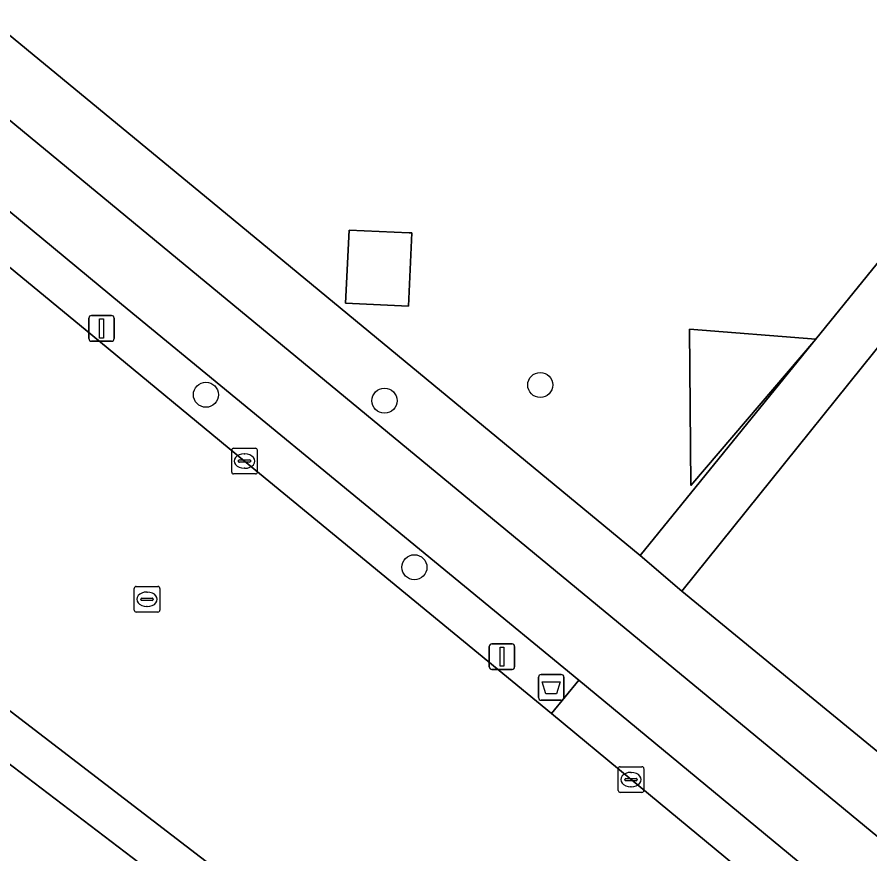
# Model space of a CAD drawing. Extents: x 162989 to 165008, y 383432 to 384338.
# Drawn here: x 164380.99 to 164414.28, y 383561.58 to 383594.22 of the extents above; entities that cross this region are included whole.
import ezdxf

# ---------------------------------------------------------------- set-up
doc = ezdxf.new("R2010")
doc.units = 0
for name, color, linetype in [('IMGEO_Afvalbak', 7, 'Continuous'), ('IMGEO_Boom', 7, 'Continuous'), ('IMGEO_Erf', 7, 'Continuous'), ('IMGEO_Fietspad_open', 7, 'Continuous'), ('IMGEO_Groenvoorziening', 7, 'Continuous'), ('IMGEO_Kolk', 7, 'Continuous'), ('IMGEO_Lichtmast', 7, 'Continuous'), ('IMGEO_Pand', 7, 'Continuous'), ('IMGEO_Rijbaan_lokaal_open', 7, 'Continuous'), ('IMGEO_Rioolput', 7, 'Continuous'), ('IMGEO_Voetpad_open', 7, 'Continuous')]:
    doc.layers.add(name, color=color, linetype=linetype)

msp = doc.modelspace()

# ---------------------------------------------------------------- linework, layer by layer
at = {"layer": 'IMGEO_Afvalbak'}
for p, q in [((164401.344, 383567.673), (164401.344, 383568.473)), ((164401.344, 383568.473), (164401.344, 383567.673)), ((164401.444, 383568.573), (164402.234, 383568.573)), ((164402.234, 383568.573), (164401.444, 383568.573)), ((164402.334, 383568.473), (164402.334, 383567.673)), ((164402.334, 383567.673), (164402.334, 383568.473)), ((164402.234, 383567.573), (164401.444, 383567.573)), ((164401.444, 383567.573), (164402.234, 383567.573))]:
    msp.add_line(p, q, dxfattribs=at)
msp.add_lwpolyline([(164401.487, 383568.287), (164402.191, 383568.287), (164402.042, 383567.817), (164401.636, 383567.817), (164401.487, 383568.287)], dxfattribs=at)
for centre, start, end in [((164401.444, 383568.473), 90, 180), ((164401.444, 383568.473), 90, 180), ((164402.234, 383568.473), 0, 90), ((164402.234, 383568.473), 360, 90), ((164401.444, 383567.673), 180, 270), ((164401.444, 383567.673), 180, 270), ((164402.234, 383567.673), 270, 0), ((164402.234, 383567.673), 270, 0)]:
    msp.add_arc(centre, 0.1, start, end, dxfattribs=at)
at = {"layer": 'IMGEO_Boom'}
for centre in [(164401.411, 383579.868), (164388.365, 383579.486), (164395.333, 383579.255), (164396.501, 383572.759)]:
    msp.add_circle(centre, 0.489, dxfattribs=at)
at = {"layer": 'IMGEO_Erf'}
for points in [[(164381.016, 383603.543), (164376.368, 383603.774), (164376.918, 383614.81), (164381.566, 383614.578), (164386.063, 383614.354), (164390.559, 383614.13), (164395.054, 383613.906), (164395.322, 383613.893), (164395.537, 383618.796), (164372.088, 383620.012), (164362.648, 383608.377), (164388.61, 383586.991), (164405.306, 383573.211), (164416.525, 383587.022)], [(164417.457, 383584.908), (164406.935, 383571.831), (164419.421, 383561.588)]]:
    msp.add_lwpolyline(points, dxfattribs=at)
for points in [[(164393.951, 383585.905), (164396.301, 383585.801), (164396.405, 383585.796), (164396.269, 383582.945), (164393.815, 383583.063)], [(164407.239, 383582.045), (164412.161, 383581.652), (164407.291, 383575.945)]]:
    msp.add_lwpolyline(points, close=True, dxfattribs=at)
at = {"layer": 'IMGEO_Fietspad_open'}
for points in [[(164320.149, 383636.549), (164338.569, 383621.368), (164355.855, 383607.134), (164360.495, 383603.371), (164385.072, 383583.018), (164402.919, 383568.352), (164414.101, 383559.114), (164416.06, 383557.479), (164422.791, 383551.963)], [(164411.074, 383541.934), (164409.596, 383543.086), (164406.964, 383545.104), (164406.607, 383545.373), (164401.287, 383549.419), (164393.41, 383555.41), (164374.817, 383569.55), (164314.079, 383615.765), (164300.189, 383626.664), (164288.693, 383635.684)], [(164438.67, 383542.429), (164437.09, 383543.73), (164436.992, 383543.815), (164430.566, 383549.073), (164429.773, 383549.72), (164429.037, 383550.342), (164417.789, 383559.607), (164405.287, 383569.915), (164386.954, 383585.032), (164362.228, 383605.446)]]:
    msp.add_lwpolyline(points, dxfattribs=at)
at = {"layer": 'IMGEO_Groenvoorziening'}
for points in [[(164347.794, 383592.214), (164331.402, 383604.67), (164315.062, 383617.112), (164301.117, 383627.908), (164300.189, 383626.664), (164314.079, 383615.765), (164374.817, 383569.55), (164393.41, 383555.41), (164401.287, 383549.419), (164402.275, 383550.72), (164394.424, 383556.639), (164378.9, 383568.535), (164375.743, 383570.87), (164362.52, 383580.949)], [(164360.495, 383603.371), (164359.422, 383602.03), (164373.222, 383590.611), (164383.953, 383581.788), (164389.87, 383576.898), (164401.849, 383567.056), (164402.919, 383568.352), (164385.072, 383583.018)]]:
    msp.add_lwpolyline(points, close=True, dxfattribs=at)
at = {"layer": 'IMGEO_Kolk'}
for p, q in [((164389.445, 383577.399), (164390.297, 383577.399)), ((164389.37, 383576.473), (164389.37, 383577.325)), ((164389.858, 383577.179), (164389.883, 383577.179)), ((164390.371, 383577.325), (164390.371, 383576.473)), ((164389.629, 383576.893), (164389.629, 383576.905)), ((164390.067, 383576.856), (164389.669, 383576.856)), ((164389.672, 383576.942), (164390.07, 383576.942)), ((164390.113, 383576.905), (164390.113, 383576.893)), ((164390.297, 383576.399), (164389.445, 383576.399)), ((164389.881, 383576.619), (164389.856, 383576.619)), ((164404.454, 383564.051), (164404.454, 383564.903)), ((164404.529, 383564.977), (164405.381, 383564.977)), ((164404.942, 383564.757), (164404.967, 383564.757)), ((164405.455, 383564.903), (164405.455, 383564.051)), ((164404.713, 383564.471), (164404.713, 383564.483)), ((164405.151, 383564.434), (164404.753, 383564.434)), ((164404.756, 383564.52), (164405.154, 383564.52)), ((164405.197, 383564.483), (164405.197, 383564.471)), ((164404.965, 383564.197), (164404.94, 383564.197)), ((164405.381, 383563.977), (164404.529, 383563.977))]:
    msp.add_line(p, q, dxfattribs=at)
for points in [[(164389.445, 383577.399), (164390.297, 383577.399)], [(164389.37, 383576.473), (164389.37, 383577.325)], [(164390.371, 383577.325), (164390.371, 383576.473)], [(164390.297, 383576.399), (164389.445, 383576.399)], [(164404.454, 383564.051), (164404.454, 383564.903)], [(164404.529, 383564.977), (164405.381, 383564.977)], [(164405.455, 383564.903), (164405.455, 383564.051)], [(164405.381, 383563.977), (164404.529, 383563.977)]]:
    msp.add_lwpolyline(points, dxfattribs=at)
for centre, radius, start, end in [((164389.447, 383577.323), 0.0765, 91.552, 178.448), ((164389.447, 383577.323), 0.0765, 91.552, 178.448), ((164390.295, 383577.323), 0.0765, 1.552, 88.448), ((164390.295, 383577.323), 0.0765, 1.552, 88.448), ((164389.669, 383576.902), 0.0403, 85.8775, 175.7526), ((164389.666, 383576.892), 0.0366, 178.938, 274.7102), ((164390.07, 383576.899), 0.043, 264.8664, 352.4533), ((164390.074, 383576.904), 0.0386, 1.7309, 96.639), ((164389.447, 383576.475), 0.0765, 181.552, 268.448), ((164389.447, 383576.475), 0.0765, 181.552, 268.448), ((164390.295, 383576.475), 0.0765, 271.552, 358.448), ((164390.295, 383576.475), 0.0765, 271.552, 358.448), ((164404.531, 383564.901), 0.0765, 91.552, 178.448), ((164404.531, 383564.901), 0.0765, 91.552, 178.448), ((164405.379, 383564.901), 0.0765, 1.552, 88.448), ((164405.379, 383564.901), 0.0765, 1.552, 88.448), ((164404.753, 383564.48), 0.0403, 85.8775, 175.7526), ((164404.75, 383564.47), 0.0366, 178.938, 274.7102), ((164405.154, 383564.477), 0.043, 264.8664, 352.4533), ((164405.158, 383564.482), 0.0386, 1.7309, 96.639), ((164404.531, 383564.053), 0.0765, 181.552, 268.448), ((164404.531, 383564.053), 0.0765, 181.552, 268.448), ((164405.379, 383564.053), 0.0765, 271.552, 358.448), ((164405.379, 383564.053), 0.0765, 271.552, 358.448)]:
    msp.add_arc(centre, radius, start, end, dxfattribs=at)
for centre, major_axis, ratio, start_param, end_param in [((164389.857, 383576.899), (-0.387, 0.002), 0.722429, 4.712389, 7.853982), ((164389.882, 383576.899), (-0.39, 0.002), 0.717154, 1.570796, 4.712389), ((164404.941, 383564.477), (-0.387, 0.002), 0.722429, 4.712389, 7.853982), ((164404.966, 383564.477), (-0.39, 0.002), 0.717154, 1.570796, 4.712389)]:
    msp.add_ellipse(centre, major_axis=major_axis, ratio=ratio, start_param=start_param, end_param=end_param, dxfattribs=at)
at = {"layer": 'IMGEO_Lichtmast'}
for p, q in [((164383.794, 383581.674), (164383.794, 383582.474)), ((164383.794, 383582.474), (164383.794, 383581.674)), ((164383.894, 383582.574), (164384.684, 383582.574)), ((164384.684, 383582.574), (164383.894, 383582.574)), ((164384.784, 383582.474), (164384.784, 383581.674)), ((164384.784, 383581.674), (164384.784, 383582.474)), ((164384.684, 383581.574), (164383.894, 383581.574)), ((164383.894, 383581.574), (164384.684, 383581.574)), ((164399.522, 383569.773), (164400.312, 383569.773)), ((164400.312, 383569.773), (164399.522, 383569.773)), ((164399.422, 383568.873), (164399.422, 383569.673)), ((164399.422, 383569.673), (164399.422, 383568.873)), ((164400.412, 383569.673), (164400.412, 383568.873)), ((164400.412, 383568.873), (164400.412, 383569.673)), ((164400.312, 383568.773), (164399.522, 383568.773)), ((164399.522, 383568.773), (164400.312, 383568.773))]:
    msp.add_line(p, q, dxfattribs=at)
for points in [[(164384.214, 383582.449), (164384.364, 383582.449), (164384.364, 383581.699), (164384.214, 383581.699), (164384.214, 383582.449)], [(164399.842, 383569.648), (164399.992, 383569.648), (164399.992, 383568.898), (164399.842, 383568.898), (164399.842, 383569.648)]]:
    msp.add_lwpolyline(points, dxfattribs=at)
for centre, start, end in [((164383.894, 383582.474), 90, 180), ((164383.894, 383582.474), 90, 180), ((164384.684, 383582.474), 0, 90), ((164384.684, 383582.474), 360, 90), ((164383.894, 383581.674), 180, 270), ((164383.894, 383581.674), 180, 270), ((164384.684, 383581.674), 270, 0), ((164384.684, 383581.674), 270, 0), ((164399.522, 383569.673), 90, 180), ((164399.522, 383569.673), 90, 180), ((164400.312, 383569.673), 0, 90), ((164400.312, 383569.673), 360, 90), ((164399.522, 383568.873), 180, 270), ((164399.522, 383568.873), 180, 270), ((164400.312, 383568.873), 270, 0), ((164400.312, 383568.873), 270, 0)]:
    msp.add_arc(centre, 0.1, start, end, dxfattribs=at)
at = {"layer": 'IMGEO_Pand'}
for points in [[(164393.951, 383585.905), (164393.815, 383583.063), (164396.269, 383582.945), (164396.405, 383585.796), (164396.301, 383585.801)], [(164407.291, 383575.945), (164412.161, 383581.652), (164407.239, 383582.045)]]:
    msp.add_lwpolyline(points, close=True, dxfattribs=at)
at = {"layer": 'IMGEO_Rijbaan_lokaal_open'}
for points in [[(164389.87, 383576.898), (164383.953, 383581.788), (164373.222, 383590.611), (164359.422, 383602.03), (164357.399, 383603.704), (164354.766, 383605.857), (164340.651, 383617.399), (164325.626, 383629.883), (164317.903, 383636.257), (164316.909, 383637.077)], [(164297.219, 383631.26), (164298.658, 383629.895), (164300.413, 383628.453), (164301.117, 383627.908), (164315.062, 383617.112), (164331.402, 383604.67), (164347.794, 383592.214), (164362.52, 383580.949), (164375.743, 383570.87), (164378.9, 383568.535), (164394.424, 383556.639), (164402.275, 383550.72), (164407.634, 383546.68), (164408.032, 383546.385), (164410.664, 383544.437), (164412.117, 383543.256), (164417.401, 383539.307), (164420.749, 383536.751), (164423.118, 383534.985), (164423.94, 383534.305), (164426.305, 383532.488), (164429.426, 383530.035), (164443.367, 383519.418)], [(164441.129, 383534.933), (164421.813, 383550.569), (164421.715, 383550.649), (164421.541, 383550.787), (164414.983, 383556.218), (164413.026, 383557.813), (164404.954, 383564.476), (164401.849, 383567.056), (164389.87, 383576.898)]]:
    msp.add_lwpolyline(points, dxfattribs=at)
at = {"layer": 'IMGEO_Rioolput'}
for p, q in [((164385.641, 383572.01), (164386.493, 383572.01)), ((164385.566, 383571.084), (164385.566, 383571.936)), ((164386.054, 383571.79), (164386.079, 383571.79)), ((164386.567, 383571.936), (164386.567, 383571.084)), ((164385.825, 383571.504), (164385.825, 383571.516)), ((164386.263, 383571.467), (164385.865, 383571.467)), ((164385.868, 383571.553), (164386.266, 383571.553)), ((164386.309, 383571.516), (164386.309, 383571.504)), ((164386.493, 383571.01), (164385.641, 383571.01)), ((164386.077, 383571.23), (164386.052, 383571.23))]:
    msp.add_line(p, q, dxfattribs=at)
for points in [[(164385.641, 383572.01), (164386.493, 383572.01)], [(164385.566, 383571.084), (164385.566, 383571.936)], [(164386.567, 383571.936), (164386.567, 383571.084)], [(164386.493, 383571.01), (164385.641, 383571.01)]]:
    msp.add_lwpolyline(points, dxfattribs=at)
for centre, radius, start, end in [((164385.643, 383571.934), 0.0765, 91.552, 178.448), ((164385.643, 383571.934), 0.0765, 91.552, 178.448), ((164386.491, 383571.934), 0.0765, 1.552, 88.448), ((164386.491, 383571.934), 0.0765, 1.552, 88.448), ((164385.865, 383571.513), 0.0403, 85.8775, 175.7526), ((164385.862, 383571.503), 0.0366, 178.938, 274.7102), ((164386.266, 383571.51), 0.043, 264.8664, 352.4533), ((164386.27, 383571.515), 0.0386, 1.7309, 96.639), ((164385.643, 383571.086), 0.0765, 181.552, 268.448), ((164385.643, 383571.086), 0.0765, 181.552, 268.448), ((164386.491, 383571.086), 0.0765, 271.552, 358.448), ((164386.491, 383571.086), 0.0765, 271.552, 358.448)]:
    msp.add_arc(centre, radius, start, end, dxfattribs=at)
for centre, major_axis, ratio, start_param, end_param in [((164386.053, 383571.51), (-0.387, 0.002), 0.722429, 4.712389, 7.853982), ((164386.078, 383571.51), (-0.39, 0.002), 0.717154, 1.570796, 4.712389)]:
    msp.add_ellipse(centre, major_axis=major_axis, ratio=ratio, start_param=start_param, end_param=end_param, dxfattribs=at)
at = {"layer": 'IMGEO_Voetpad_open'}
msp.add_lwpolyline([(164322.475, 383638.205), (164340.418, 383623.433), (164362.228, 383605.446), (164386.954, 383585.032), (164405.287, 383569.915), (164417.789, 383559.607), (164429.037, 383550.342), (164429.773, 383549.72), (164430.566, 383549.073), (164430.849, 383549.393), (164432.464, 383550.83), (164429.74, 383553.077), (164419.421, 383561.588), (164406.935, 383571.831), (164405.306, 383573.211), (164388.61, 383586.991), (164362.648, 383608.377), (164361.014, 383609.748), (164342.325, 383625.076)], dxfattribs=at)
for points in [[(164405.306, 383573.211), (164406.935, 383571.831), (164417.457, 383584.908), (164429.938, 383584.235), (164436.586, 383583.949), (164442.744, 383583.566), (164442.875, 383585.731), (164437.937, 383586.015), (164437.91, 383585.398), (164434.63, 383585.539), (164431.35, 383585.68), (164431.377, 383586.306), (164416.525, 383587.022)], [(164402.919, 383568.352), (164401.849, 383567.056), (164404.954, 383564.476), (164413.026, 383557.813), (164414.101, 383559.114)]]:
    msp.add_lwpolyline(points, close=True, dxfattribs=at)

doc.saveas('drawing.dxf')
